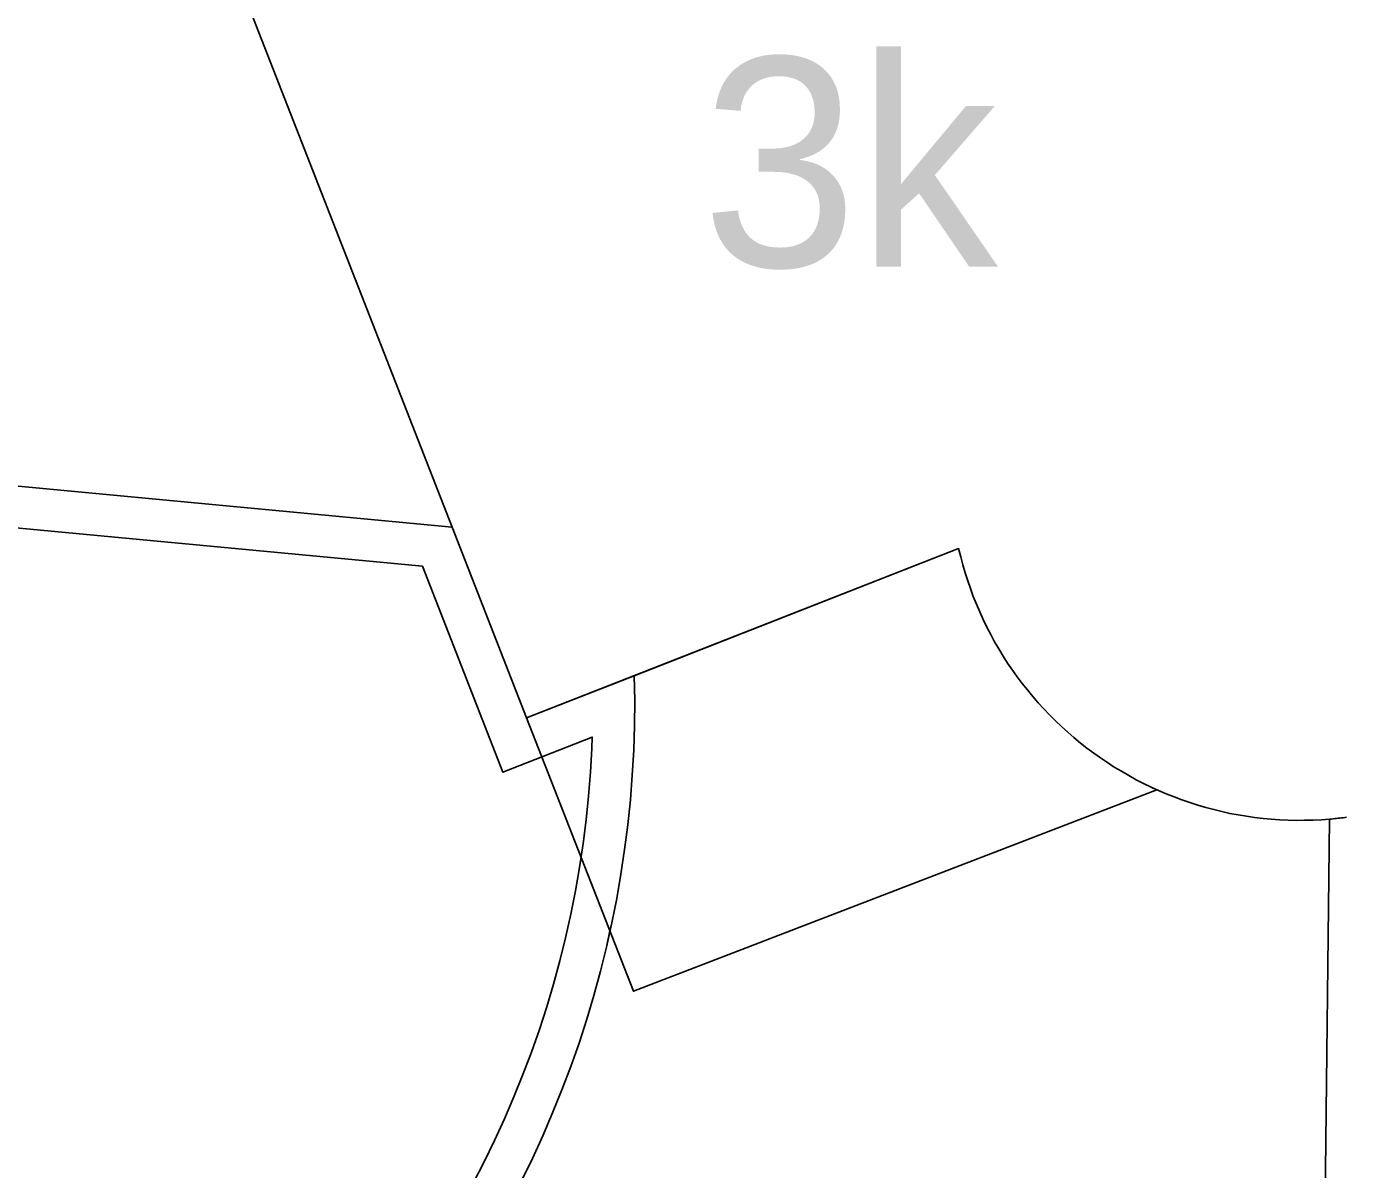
# Model space of a CAD drawing. Extents: x 6434771 to 6436222, y 5663454 to 5664782.
# Drawn here: x 6435272.13 to 6435281.58, y 5664264.01 to 5664272.2 of the extents above; entities that cross this region are included whole.
import ezdxf

# ---------------------------------------------------------------- set-up
doc = ezdxf.new("R2010")
doc.units = 0
for name, color, linetype in [('Warstwa 1', 7, 'Continuous'), ('Warstwa 2', 7, 'Continuous'), ('Warstwa 35', 7, 'Continuous'), ('Warstwa 4', 7, 'Continuous'), ('Warstwa 5', 7, 'Continuous')]:
    doc.layers.add(name, color=color, linetype=linetype)

msp = doc.modelspace()

# ---------------------------------------------------------------- linework, layer by layer
at = {"layer": 'Warstwa 1'}
msp.add_lwpolyline([(6435281.583, 5664266.536), (6435281.571, 5664266.534), (6435281.558, 5664266.532), (6435281.546, 5664266.531), (6435281.534, 5664266.53), (6435281.522, 5664266.529), (6435281.51, 5664266.527), (6435281.498, 5664266.526), (6435281.486, 5664266.524), (6435281.473, 5664266.523), (6435281.461, 5664266.522), (6435281.402, 5664266.518), (6435281.342, 5664266.515), (6435281.282, 5664266.514), (6435281.223, 5664266.513), (6435281.163, 5664266.515), (6435281.103, 5664266.518), (6435281.043, 5664266.523), (6435280.984, 5664266.528), (6435280.924, 5664266.535), (6435280.865, 5664266.544), (6435280.806, 5664266.553), (6435280.747, 5664266.564), (6435280.69, 5664266.577), (6435280.632, 5664266.592), (6435280.574, 5664266.606), (6435280.516, 5664266.623), (6435280.459, 5664266.642), (6435280.403, 5664266.661), (6435280.347, 5664266.682), (6435280.291, 5664266.704), (6435280.236, 5664266.727), (6435280.182, 5664266.752), (6435280.128, 5664266.779), (6435280.075, 5664266.805), (6435280.023, 5664266.834), (6435279.971, 5664266.865), (6435279.919, 5664266.895), (6435279.87, 5664266.928), (6435279.82, 5664266.961), (6435279.772, 5664266.996), (6435279.723, 5664267.032), (6435279.677, 5664267.068), (6435279.63, 5664267.107), (6435279.585, 5664267.145), (6435279.541, 5664267.186), (6435279.497, 5664267.227), (6435279.455, 5664267.269), (6435279.415, 5664267.312), (6435279.374, 5664267.357), (6435279.335, 5664267.402), (6435279.297, 5664267.448), (6435279.26, 5664267.495), (6435279.224, 5664267.543), (6435279.189, 5664267.591), (6435279.155, 5664267.641), (6435279.123, 5664267.691), (6435279.093, 5664267.742), (6435279.062, 5664267.794), (6435279.034, 5664267.846), (6435279.007, 5664267.899), (6435278.98, 5664267.954), (6435278.956, 5664268.008), (6435278.932, 5664268.062), (6435278.909, 5664268.118), (6435278.889, 5664268.174), (6435278.87, 5664268.23), (6435278.851, 5664268.287), (6435278.834, 5664268.345), (6435278.819, 5664268.403), (6435278.804, 5664268.461), (6435275.71, 5664267.248), (6435275.176, 5664268.615), (6435264.259, 5664269.647)], dxfattribs=at)
at = {"layer": 'Warstwa 2'}
msp.add_lwpolyline([(6435275.71, 5664267.248), (6435276.476, 5664265.289), (6435280.223, 5664266.733), (6435280.182, 5664266.752), (6435280.128, 5664266.779), (6435280.075, 5664266.805), (6435280.023, 5664266.834), (6435279.971, 5664266.865), (6435279.919, 5664266.895), (6435279.87, 5664266.928), (6435279.82, 5664266.961), (6435279.772, 5664266.996), (6435279.723, 5664267.032), (6435279.677, 5664267.068), (6435279.63, 5664267.107), (6435279.585, 5664267.145), (6435279.541, 5664267.186), (6435279.497, 5664267.227), (6435279.455, 5664267.269), (6435279.415, 5664267.312), (6435279.374, 5664267.357), (6435279.335, 5664267.402), (6435279.297, 5664267.448), (6435279.26, 5664267.495), (6435279.224, 5664267.543), (6435279.189, 5664267.591), (6435279.155, 5664267.641), (6435279.123, 5664267.691), (6435279.093, 5664267.742), (6435279.062, 5664267.794), (6435279.034, 5664267.846), (6435279.007, 5664267.899), (6435278.98, 5664267.954), (6435278.956, 5664268.008), (6435278.932, 5664268.062), (6435278.909, 5664268.118), (6435278.889, 5664268.174), (6435278.87, 5664268.23), (6435278.851, 5664268.287), (6435278.834, 5664268.345), (6435278.819, 5664268.403), (6435278.804, 5664268.461)], close=True, dxfattribs=at)
at = {"layer": 'Warstwa 35'}
for points in [[(6435275.674, 5664263.931), (6435275.752, 5664264.091), (6435275.826, 5664264.254), (6435275.896, 5664264.418), (6435275.963, 5664264.583), (6435276.026, 5664264.75), (6435276.086, 5664264.918), (6435276.141, 5664265.088), (6435276.192, 5664265.259), (6435276.238, 5664265.432), (6435276.281, 5664265.604), (6435276.32, 5664265.779), (6435276.355, 5664265.953), (6435276.385, 5664266.129), (6435276.412, 5664266.306), (6435276.434, 5664266.482), (6435276.453, 5664266.66), (6435276.467, 5664266.838), (6435276.477, 5664267.016), (6435276.482, 5664267.194), (6435276.484, 5664267.373), (6435276.481, 5664267.55), (6435275.71, 5664267.248), (6435275.176, 5664268.615), (6435264.259, 5664269.647)], [(6435275.327, 5664263.914), (6435275.406, 5664264.066), (6435275.481, 5664264.219), (6435275.551, 5664264.375), (6435275.619, 5664264.533), (6435275.684, 5664264.692), (6435275.744, 5664264.853), (6435275.802, 5664265.015), (6435275.855, 5664265.177), (6435275.903, 5664265.34), (6435275.947, 5664265.507), (6435275.989, 5664265.673), (6435276.027, 5664265.841), (6435276.06, 5664266.008), (6435276.089, 5664266.177), (6435276.115, 5664266.347), (6435276.136, 5664266.517), (6435276.154, 5664266.688), (6435276.168, 5664266.858), (6435276.177, 5664267.029), (6435276.18, 5664267.11), (6435275.54, 5664266.859), (6435274.964, 5664268.334), (6435263.946, 5664269.375)]]:
    msp.add_lwpolyline(points, dxfattribs=at)
at = {"layer": 'Warstwa 4'}
for points in [[(6435281.582, 5664276.565), (6435279.834, 5664275.899), (6435273.304, 5664273.408), (6435275.176, 5664268.615), (6435264.259, 5664269.647), (6435264.285, 5664270.217), (6435264.622, 5664273.243), (6435260.387, 5664273.685), (6435259.006, 5664274.965)], [(6435278.804, 5664268.461), (6435275.71, 5664267.248), (6435275.176, 5664268.615), (6435273.304, 5664273.408), (6435279.834, 5664275.899), (6435281.193, 5664272.512)], [(6435278.804, 5664268.461), (6435278.819, 5664268.403), (6435278.834, 5664268.345), (6435278.851, 5664268.287), (6435278.87, 5664268.23), (6435278.889, 5664268.174), (6435278.909, 5664268.118), (6435278.932, 5664268.062), (6435278.956, 5664268.008), (6435278.98, 5664267.954), (6435279.007, 5664267.899), (6435279.034, 5664267.846), (6435279.062, 5664267.794), (6435279.093, 5664267.742), (6435279.123, 5664267.691), (6435279.155, 5664267.641), (6435279.189, 5664267.591), (6435279.224, 5664267.543), (6435279.26, 5664267.495), (6435279.297, 5664267.448), (6435279.335, 5664267.402), (6435279.374, 5664267.357), (6435279.415, 5664267.312), (6435279.455, 5664267.269), (6435279.497, 5664267.227), (6435279.541, 5664267.186), (6435279.585, 5664267.145), (6435279.63, 5664267.107), (6435279.677, 5664267.068), (6435279.723, 5664267.032), (6435279.772, 5664266.996), (6435279.82, 5664266.961), (6435279.87, 5664266.928), (6435279.919, 5664266.895), (6435279.971, 5664266.865), (6435280.023, 5664266.834), (6435280.075, 5664266.805), (6435280.128, 5664266.779), (6435280.182, 5664266.752), (6435280.236, 5664266.727), (6435280.291, 5664266.704), (6435280.347, 5664266.682), (6435280.403, 5664266.661), (6435280.459, 5664266.642), (6435280.516, 5664266.623), (6435280.574, 5664266.606), (6435280.632, 5664266.592), (6435280.69, 5664266.577), (6435280.747, 5664266.564), (6435280.806, 5664266.553), (6435280.865, 5664266.544), (6435280.924, 5664266.535), (6435280.984, 5664266.528), (6435281.043, 5664266.523), (6435281.103, 5664266.518), (6435281.163, 5664266.515), (6435281.223, 5664266.513), (6435281.282, 5664266.514), (6435281.342, 5664266.515), (6435281.402, 5664266.518), (6435281.461, 5664266.522)], [(6435281.583, 5664266.536), (6435281.571, 5664266.534), (6435281.558, 5664266.532), (6435281.546, 5664266.531), (6435281.534, 5664266.53), (6435281.522, 5664266.529), (6435281.51, 5664266.527), (6435281.498, 5664266.526), (6435281.486, 5664266.524), (6435281.473, 5664266.523), (6435281.461, 5664266.522)]]:
    msp.add_lwpolyline(points, dxfattribs=at)
at = {"layer": 'Warstwa 5'}
for p, q in [((6435276.481, 5664267.55), (6435278.804, 5664268.461)), ((6435278.804, 5664268.461), (6435278.819, 5664268.403)), ((6435278.819, 5664268.403), (6435278.834, 5664268.345)), ((6435278.834, 5664268.345), (6435278.851, 5664268.287)), ((6435278.851, 5664268.287), (6435278.87, 5664268.23)), ((6435278.87, 5664268.23), (6435278.889, 5664268.174)), ((6435278.889, 5664268.174), (6435278.909, 5664268.118)), ((6435278.909, 5664268.118), (6435278.932, 5664268.062)), ((6435278.932, 5664268.062), (6435278.956, 5664268.008)), ((6435278.956, 5664268.008), (6435278.98, 5664267.954)), ((6435278.98, 5664267.954), (6435279.007, 5664267.899)), ((6435279.007, 5664267.899), (6435279.034, 5664267.846)), ((6435279.034, 5664267.846), (6435279.062, 5664267.794)), ((6435279.062, 5664267.794), (6435279.093, 5664267.742)), ((6435279.093, 5664267.742), (6435279.123, 5664267.691)), ((6435279.123, 5664267.691), (6435279.155, 5664267.641)), ((6435279.155, 5664267.641), (6435279.189, 5664267.591)), ((6435279.189, 5664267.591), (6435279.224, 5664267.543)), ((6435276.481, 5664267.55), (6435276.484, 5664267.373)), ((6435279.224, 5664267.543), (6435279.26, 5664267.495)), ((6435279.26, 5664267.495), (6435279.297, 5664267.448)), ((6435276.482, 5664267.194), (6435276.484, 5664267.373)), ((6435279.297, 5664267.448), (6435279.335, 5664267.402)), ((6435279.335, 5664267.402), (6435279.374, 5664267.357)), ((6435279.374, 5664267.357), (6435279.415, 5664267.312)), ((6435279.415, 5664267.312), (6435279.455, 5664267.269)), ((6435279.455, 5664267.269), (6435279.497, 5664267.227)), ((6435276.477, 5664267.016), (6435276.482, 5664267.194)), ((6435279.497, 5664267.227), (6435279.541, 5664267.186)), ((6435279.541, 5664267.186), (6435279.585, 5664267.145)), ((6435279.585, 5664267.145), (6435279.63, 5664267.107)), ((6435279.63, 5664267.107), (6435279.677, 5664267.068)), ((6435276.467, 5664266.838), (6435276.477, 5664267.016)), ((6435279.677, 5664267.068), (6435279.723, 5664267.032)), ((6435279.723, 5664267.032), (6435279.772, 5664266.996)), ((6435279.772, 5664266.996), (6435279.82, 5664266.961)), ((6435279.82, 5664266.961), (6435279.87, 5664266.928)), ((6435279.87, 5664266.928), (6435279.919, 5664266.895)), ((6435279.919, 5664266.895), (6435279.971, 5664266.865)), ((6435276.453, 5664266.66), (6435276.467, 5664266.838)), ((6435279.971, 5664266.865), (6435280.023, 5664266.834)), ((6435280.023, 5664266.834), (6435280.075, 5664266.805)), ((6435280.075, 5664266.805), (6435280.128, 5664266.779)), ((6435280.128, 5664266.779), (6435280.182, 5664266.752)), ((6435280.182, 5664266.752), (6435280.223, 5664266.733)), ((6435280.223, 5664266.733), (6435280.236, 5664266.727)), ((6435280.236, 5664266.727), (6435280.291, 5664266.704)), ((6435280.291, 5664266.704), (6435280.347, 5664266.682)), ((6435276.434, 5664266.482), (6435276.453, 5664266.66)), ((6435280.347, 5664266.682), (6435280.403, 5664266.661)), ((6435280.403, 5664266.661), (6435280.459, 5664266.642)), ((6435280.459, 5664266.642), (6435280.516, 5664266.623)), ((6435280.516, 5664266.623), (6435280.574, 5664266.606)), ((6435280.574, 5664266.606), (6435280.632, 5664266.592)), ((6435280.632, 5664266.592), (6435280.69, 5664266.577)), ((6435280.69, 5664266.577), (6435280.747, 5664266.564)), ((6435280.747, 5664266.564), (6435280.806, 5664266.553)), ((6435280.806, 5664266.553), (6435280.865, 5664266.544)), ((6435280.865, 5664266.544), (6435280.924, 5664266.535)), ((6435280.924, 5664266.535), (6435280.984, 5664266.528)), ((6435280.984, 5664266.528), (6435281.043, 5664266.523)), ((6435281.043, 5664266.523), (6435281.103, 5664266.518)), ((6435281.103, 5664266.518), (6435281.163, 5664266.515)), ((6435281.163, 5664266.515), (6435281.223, 5664266.513)), ((6435281.223, 5664266.513), (6435281.282, 5664266.514)), ((6435281.282, 5664266.514), (6435281.342, 5664266.515)), ((6435281.309, 5664253.957), (6435281.461, 5664266.522)), ((6435281.309, 5664253.957), (6435281.461, 5664266.522)), ((6435281.342, 5664266.515), (6435281.402, 5664266.518)), ((6435281.402, 5664266.518), (6435281.461, 5664266.522)), ((6435281.461, 5664266.522), (6435281.473, 5664266.523)), ((6435281.473, 5664266.523), (6435281.486, 5664266.524)), ((6435281.486, 5664266.524), (6435281.498, 5664266.526)), ((6435281.498, 5664266.526), (6435281.51, 5664266.527)), ((6435281.51, 5664266.527), (6435281.522, 5664266.529)), ((6435281.522, 5664266.529), (6435281.534, 5664266.53)), ((6435281.534, 5664266.53), (6435281.546, 5664266.531)), ((6435281.546, 5664266.531), (6435281.558, 5664266.532)), ((6435281.558, 5664266.532), (6435281.571, 5664266.534)), ((6435281.571, 5664266.534), (6435281.583, 5664266.536)), ((6435276.412, 5664266.306), (6435276.434, 5664266.482)), ((6435276.385, 5664266.129), (6435276.412, 5664266.306)), ((6435276.355, 5664265.953), (6435276.385, 5664266.129)), ((6435276.32, 5664265.779), (6435276.355, 5664265.953)), ((6435276.307, 5664265.721), (6435276.32, 5664265.779)), ((6435276.281, 5664265.604), (6435276.307, 5664265.721)), ((6435276.238, 5664265.432), (6435276.281, 5664265.604)), ((6435276.192, 5664265.259), (6435276.238, 5664265.432)), ((6435276.141, 5664265.088), (6435276.192, 5664265.259)), ((6435276.086, 5664264.918), (6435276.141, 5664265.088)), ((6435276.026, 5664264.75), (6435276.086, 5664264.918)), ((6435275.963, 5664264.583), (6435276.026, 5664264.75)), ((6435275.896, 5664264.418), (6435275.963, 5664264.583)), ((6435275.826, 5664264.254), (6435275.896, 5664264.418)), ((6435275.752, 5664264.091), (6435275.826, 5664264.254)), ((6435275.674, 5664263.931), (6435275.752, 5664264.091))]:
    msp.add_line(p, q, dxfattribs=at)

# ---------------------------------------------------------------- texts
msp.add_text('3k', height=1.5, dxfattribs=at).set_placement((6435276.9648, 5664270.481))

doc.saveas('drawing.dxf')
